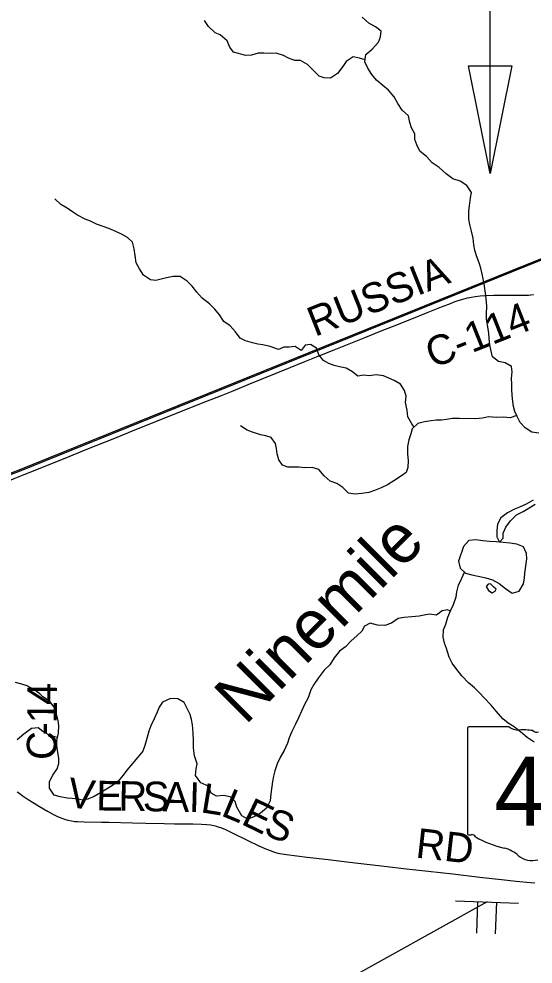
# Model space of a CAD drawing. Extents: x -87 to 2145, y -2128 to 440.
# Drawn here: x 55.44 to 81.45, y 268.61 to 316.38 of the extents above; entities that cross this region are included whole.
import ezdxf

# ---------------------------------------------------------------- set-up
doc = ezdxf.new("R2010")
doc.units = 0
for name, color, linetype in [('BR_P_Gen_Text', 7, 'Continuous'), ('Default', 7, 'Continuous'), ('GM_X_County_Road', 7, 'Continuous'), ('GM_X_County_Road_Text', 7, 'Continuous'), ('GM_X_Minor_Lake', 7, 'Continuous'), ('GM_X_Minor_River', 7, 'Continuous'), ('GM_X_Minor_River_Text', 7, 'Continuous'), ('GM_X_Rail_Line', 7, 'Continuous'), ('GM_X_State_Location', 7, 'Continuous'), ('GM_X_State_Shield', 7, 'Continuous'), ('SH_Text', 7, 'Continuous'), ('SN_P_Signs', 7, 'Continuous')]:
    doc.layers.add(name, color=color, linetype=linetype)

msp = doc.modelspace()

# ---------------------------------------------------------------- linework, layer by layer
at = {"layer": 'BR_P_Gen_Text'}
msp.add_lwpolyline([(78.184, 314.018), (80.366, 314.018), (79.275, 308.562)], close=True, dxfattribs=at)
at = {"layer": 'Default'}
msp.add_line((79.275, 308.562), (79.275, 322.069), dxfattribs=at)
at = {"layer": 'GM_X_County_Road'}
for points in [[(77.458, 302.074), (77.604, 302.126), (77.9, 302.219), (78.137, 302.282), (78.328, 302.323), (78.521, 302.356), (78.764, 302.386), (79.024, 302.406), (79.466, 302.42), (79.941, 302.427), (80.433, 302.423), (81.023, 302.42), (81.222, 302.424), (81.338, 302.434), (81.452, 302.455), (81.474, 302.46)], [(76.306, 301.621), (76.808, 301.824), (77.265, 302.005), (77.458, 302.074)], [(54.82, 292.981), (55.015, 293.065), (55.21, 293.149), (55.711, 293.354), (57.706, 294.152), (58.969, 294.662), (60.217, 295.163), (61.479, 295.673), (62.788, 296.2), (64.676, 296.954), (65.683, 297.353), (66.277, 297.59), (67.037, 297.9), (67.751, 298.19), (69.165, 298.761), (69.91, 299.062), (70.579, 299.333), (71.386, 299.655), (72.983, 300.3), (73.76, 300.609), (74.341, 300.835), (75.148, 301.159), (76.139, 301.553), (76.306, 301.621)], [(55.351, 277.326), (55.482, 277.227), (55.616, 277.131), (55.864, 276.968), (56.491, 276.579), (56.885, 276.342), (57.159, 276.191), (57.366, 276.088), (57.564, 276.004), (57.751, 275.939), (57.926, 275.889), (58.103, 275.85), (58.267, 275.824), (58.415, 275.811), (58.744, 275.802), (59.614, 275.793), (59.991, 275.786), (61.187, 275.757), (61.86, 275.737), (62.794, 275.72), (63.319, 275.709), (63.811, 275.701), (64.238, 275.697), (64.68, 275.691), (64.956, 275.675), (65.149, 275.649), (65.371, 275.6), (65.528, 275.554), (65.681, 275.499), (65.892, 275.411), (66.158, 275.287), (67.054, 274.841), (67.542, 274.606), (67.887, 274.451), (68.146, 274.346), (68.364, 274.27), (68.539, 274.22), (68.733, 274.18), (68.978, 274.144), (70.021, 274.023), (71.079, 273.892), (72.155, 273.771), (74.076, 273.538), (74.892, 273.449), (77.385, 273.17), (78.754, 273.011), (79.846, 272.888), (80.596, 272.805), (81.314, 272.734), (81.535, 272.712)]]:
    msp.add_lwpolyline(points, dxfattribs=at)
at = {"layer": 'GM_X_Minor_Lake'}
for points in [[(81.131, 289.1), (81.122, 289.371), (80.958, 289.707), (80.629, 289.834), (80.289, 289.882), (79.928, 289.919), (79.587, 289.957), (79.246, 289.974), (78.905, 290.001), (78.545, 290.059), (78.203, 290.016), (77.928, 289.712)], [(77.928, 289.712), (77.679, 288.969), (77.752, 288.615), (78.028, 288.367), (78.347, 288.28), (78.677, 288.213), (79.057, 288.134), (79.397, 288.037), (79.724, 287.848), (80.05, 287.59), (80.386, 287.351), (80.74, 287.455), (80.969, 287.822), (81.015, 288.124), (81.031, 288.375), (81.131, 289.1)], [(79.459, 287.663), (79.302, 287.827), (79.181, 287.82), (79.068, 287.691), (79.194, 287.497)], [(79.194, 287.497), (79.373, 287.382), (79.525, 287.46), (79.577, 287.559), (79.459, 287.663)]]:
    msp.add_lwpolyline(points, dxfattribs=at)
at = {"layer": 'GM_X_Minor_River'}
for points in [[(72.949, 314.308), (72.677, 314.392), (72.348, 314.458), (71.994, 314.233), (71.82, 313.975), (71.554, 313.629), (71.21, 313.394), (70.879, 313.4), (70.621, 313.494), (70.354, 313.749), (70.04, 314.085), (69.682, 314.271), (69.392, 314.276), (69.083, 314.391), (68.825, 314.526), (68.457, 314.642), (68.176, 314.627), (67.826, 314.642), (67.546, 314.647), (67.214, 314.552), (66.903, 314.527), (66.555, 314.633), (66.295, 314.698), (66.119, 314.951), (65.974, 315.274), (65.629, 315.571), (65.37, 315.685), (65.035, 315.991), (64.83, 316.305)], [(78.289, 307.345), (78.333, 307.605), (78.089, 307.97), (77.762, 308.186), (77.384, 308.302), (77.057, 308.558), (76.692, 308.865), (76.346, 309.101), (76.07, 309.406), (75.715, 309.702), (75.57, 310.015), (75.474, 310.288), (75.459, 310.578), (75.303, 310.882), (75.218, 311.144), (75.143, 311.476), (74.827, 311.761), (74.612, 312.106), (74.418, 312.439), (74.133, 312.775), (73.846, 313.02), (73.53, 313.286), (73.295, 313.57), (73.09, 313.894), (72.935, 314.218), (72.991, 314.588), (73.316, 314.853), (73.632, 315.198), (73.726, 315.477), (73.761, 315.767), (73.484, 315.982), (73.147, 316.168), (72.811, 316.464)], [(75.436, 295.751), (75.323, 295.919), (75.12, 296.266), (75.087, 296.609), (74.994, 296.994), (75.021, 297.315), (74.947, 297.609), (74.742, 297.916), (74.425, 298.114), (74.146, 298.22), (73.878, 298.347), (73.517, 298.395), (73.164, 298.341), (72.874, 298.378), (72.582, 298.323), (72.315, 298.541), (71.998, 298.729), (71.657, 298.796), (71.388, 298.862), (71.119, 298.958), (70.851, 299.115), (70.616, 299.412), (70.502, 299.737), (70.185, 299.925), (69.913, 299.9), (69.716, 299.622), (69.419, 299.82), (69.107, 299.786), (68.836, 299.792), (68.573, 299.677), (68.144, 299.826), (67.784, 299.915), (67.534, 299.95), (67.254, 300.006), (66.895, 300.115), (66.636, 300.241), (66.402, 300.568), (66.127, 300.866), (65.81, 301.094), (65.596, 301.431), (65.351, 301.718), (65.076, 301.976), (64.72, 302.265), (64.435, 302.563), (64.211, 302.88), (63.945, 303.128), (63.598, 303.357), (63.237, 303.364), (62.904, 303.301), (62.641, 303.226), (62.369, 303.161), (62.098, 303.187), (61.752, 303.436), (61.547, 303.742), (61.373, 304.048), (61.331, 304.432), (61.277, 304.765), (61.194, 305.099), (60.928, 305.337), (60.67, 305.493), (60.342, 305.641), (59.983, 305.789), (59.704, 305.886), (59.365, 306.004), (59.067, 306.151), (58.798, 306.268), (58.411, 306.467), (58.153, 306.624), (57.886, 306.81), (57.568, 307.008), (57.263, 307.287)], [(81.731, 295.453), (81.38, 295.49), (81.053, 295.709), (80.798, 295.986), (80.643, 296.281), (80.528, 296.546), (80.453, 296.799), (80.401, 297.173), (80.38, 297.617), (80.367, 297.939), (80.362, 298.201), (80.389, 298.543), (80.355, 298.816), (80.037, 299.004), (79.697, 299.071), (79.401, 299.309), (79.327, 299.593), (79.263, 299.907), (79.23, 300.23), (79.205, 300.522), (79.143, 300.906), (79.099, 301.209), (79.095, 301.482), (79.103, 301.864), (79.071, 302.238), (79.036, 302.52), (78.966, 302.995), (78.884, 303.42), (78.812, 303.784), (78.727, 304.048), (78.584, 304.404), (78.509, 304.687), (78.455, 304.96), (78.421, 305.294), (78.339, 305.658), (78.245, 305.992), (78.201, 306.265), (78.199, 306.688), (78.235, 306.94), (78.289, 307.345)], [(80.618, 296.34), (80.291, 296.218), (79.95, 296.255), (79.598, 296.243), (79.187, 296.271), (78.894, 296.197), (78.552, 296.164), (77.729, 296.181), (77.367, 296.178), (77.075, 296.134), (76.813, 296.099), (76.552, 296.095), (76.3, 296.06), (75.958, 296.016), (75.625, 295.933), (75.338, 295.657), (75.272, 295.406), (75.166, 295.106), (75.088, 294.765), (75.1, 294.382), (75.124, 294.069), (75.116, 293.707), (75.031, 293.457), (74.745, 293.261), (74.399, 293.037), (74.084, 292.842), (73.759, 292.688), (73.435, 292.543), (73.142, 292.449), (72.789, 292.396), (72.457, 292.362), (72.107, 292.41), (71.831, 292.698), (71.514, 292.906), (71.185, 293.023), (70.88, 293.292), (70.615, 293.61), (70.276, 293.717), (69.884, 293.695), (69.623, 293.731), (69.332, 293.727), (69.051, 293.723), (68.782, 293.829), (68.597, 294.105), (68.513, 294.399), (68.478, 294.662), (68.413, 294.925), (68.208, 295.221), (67.939, 295.308), (67.659, 295.354), (67.26, 295.503), (66.981, 295.6), (66.654, 295.808)], [(81.449, 292.064), (81.093, 291.859), (80.759, 291.705), (80.505, 291.6), (80.15, 291.416), (79.814, 291.171), (79.656, 290.852), (79.609, 290.52), (79.622, 290.198), (79.748, 289.939), (79.942, 290.131), (79.938, 290.383), (80.075, 290.702), (80.302, 291.02), (80.61, 291.316), (80.945, 291.49), (81.199, 291.636), (81.555, 291.85)], [(81.495, 279.823), (81.148, 280.062), (80.832, 280.341), (80.487, 280.61), (80.189, 280.787), (79.922, 281.004), (79.579, 281.394), (79.324, 281.702), (78.97, 282.062), (78.745, 282.318), (78.479, 282.566), (78.183, 282.824), (77.849, 283.183), (77.546, 283.562), (77.36, 283.828), (77.196, 284.124), (77.064, 284.56), (76.959, 284.824), (76.895, 285.127), (76.923, 285.499), (77.03, 285.799), (77.137, 286.14), (77.275, 286.459), (77.422, 286.788), (77.551, 287.169), (77.586, 287.42), (77.673, 287.76), (77.842, 288.119), (77.977, 288.413)], [(77.271, 286.45), (77.115, 286.513), (76.843, 286.468), (76.557, 286.252), (76.197, 286.3), (75.945, 286.245), (75.683, 286.2), (75.32, 286.157), (74.928, 286.125), (74.626, 286.081), (74.279, 285.847), (73.945, 285.723), (73.574, 285.741), (73.215, 285.849), (72.92, 285.694), (72.794, 285.435), (72.539, 285.208), (72.252, 284.952), (71.964, 284.646), (71.649, 284.431), (71.39, 284.084), (71.162, 283.736), (70.885, 283.46), (70.576, 283.063), (70.358, 282.735), (70.212, 282.477), (70.073, 282.066), (69.895, 281.728), (69.727, 281.399), (69.59, 281.059), (69.432, 280.74), (69.244, 280.371), (69.107, 280.052), (69.03, 279.771), (68.852, 279.412), (68.675, 279.084), (68.506, 278.725), (68.379, 278.375), (68.313, 278.104), (68.267, 277.833), (68.231, 277.582), (68.184, 277.21), (68.146, 276.868), (67.968, 276.489), (67.661, 276.234), (67.326, 276.06), (67.022, 275.935), (66.724, 276.102), (66.473, 276.551), (66.378, 276.825), (66.122, 277.062), (65.792, 277.129), (65.43, 277.107), (65.172, 277.253), (65.028, 277.609), (64.65, 277.778), (64.367, 278.146), (64.414, 278.488), (64.459, 278.739), (64.317, 279.135), (64.276, 279.548), (64.273, 279.911), (64.261, 280.294), (64.23, 280.708), (64.175, 280.971), (64.1, 281.224), (63.975, 281.489), (63.801, 281.835), (63.473, 282.013), (63.112, 282.041), (62.707, 281.858), (62.541, 281.599), (62.435, 281.34), (62.277, 281), (62.119, 280.651), (62.013, 280.392), (61.905, 280.021), (61.817, 279.66), (61.711, 279.37), (61.464, 279.073), (61.186, 278.747), (60.908, 278.41), (60.711, 278.152), (60.464, 277.855), (60.178, 277.63), (59.873, 277.445), (59.578, 277.269), (59.243, 277.085), (58.929, 276.94), (58.677, 276.905), (58.416, 276.941), (58.136, 276.977), (57.885, 276.993), (57.535, 277.07), (57.226, 277.157), (56.992, 277.505), (56.999, 277.837), (57.156, 278.156), (57.384, 278.484), (57.47, 278.744), (57.466, 279.016)], [(56.657, 282.115), (56.509, 282.272), (56.192, 282.49), (55.855, 282.678), (55.596, 282.764), (55.266, 282.851)], [(57.466, 279.016), (57.411, 279.299), (57.358, 279.653), (57.364, 279.905), (57.442, 280.286), (57.46, 280.668), (57.435, 280.921), (57.352, 281.265), (57.238, 281.579), (56.983, 281.897), (56.657, 282.115)], [(56.66, 280.373), (56.425, 280.551), (56.074, 280.527), (55.697, 280.233), (55.35, 279.947)], [(57.395, 280.056), (57.267, 280.098), (56.958, 280.195), (56.66, 280.373)]]:
    msp.add_lwpolyline(points, dxfattribs=at)
at = {"layer": 'GM_X_Rail_Line'}
for points in [[(30, 287.522), (45.071, 290.572), (48.056, 291.256), (50.052, 291.746), (51.735, 292.258), (53.316, 292.788), (55.455, 293.588), (80.376, 303.673), (111.189, 316.036), (127.457, 322.637), (139.82, 328.319), (148.542, 332.369), (157.168, 336.397), (162.099, 338.704), (163.793, 339.451), (165.536, 340.154), (166.714, 340.588), (168.403, 341.164), (169.558, 341.524), (170.808, 341.89), (172.03, 342.209), (173.276, 342.51)], [(30, 287.459), (45.084, 290.511), (48.071, 291.195), (50.068, 291.686), (51.755, 292.198), (53.337, 292.729), (55.478, 293.529), (80.399, 303.615), (111.212, 315.978), (127.482, 322.579), (139.846, 328.262), (148.568, 332.313), (157.194, 336.341), (162.125, 338.648), (163.817, 339.394), (165.559, 340.096), (166.735, 340.529), (168.422, 341.104), (169.576, 341.465), (170.825, 341.83), (172.046, 342.149), (173.29, 342.45)]]:
    msp.add_lwpolyline(points, dxfattribs=at)
at = {"layer": 'GM_X_State_Shield'}
for p, q in [((78.123, 280.518), (78.123, 275.234)), ((80.23, 280.608), (78.191, 280.608))]:
    msp.add_line(p, q, dxfattribs=at)
for centre, radius, start, end in [((78.203, 280.529), 0.0806, 98.1301, 188.1301), ((80.715, 281.222), 0.782, 231.6195, 271.1119), ((80.975, 277.642), 2.808, 80.4867, 94.9883), ((81.612, 280.556), 0.226, 219.7921, 297.1024), ((78.203, 275.223), 0.0814, 171.9584, 258.3066), ((78.216, 275.763), 0.621, 267.339, 280.6039), ((78.343, 274.93), 0.224, 29.7484, 93.2717), ((81.169, 279.676), 5.331, 240.4129, 257.1985), ((79.58, 272.861), 1.668, 47.1842, 75.836), ((81.384, 274.903), 1.058, 230.7004, 286.2918)]:
    msp.add_arc(centre, radius, start, end, dxfattribs=at)
at = {"layer": 'SH_Text'}
msp.add_line((79.118, 271.754), (63.398, 263.036), dxfattribs=at)
at = {"layer": 'SN_P_Signs'}
for p, q in [((77.519, 271.815), (80.717, 271.693)), ((78.639, 271.772), (78.578, 270.173)), ((79.118, 271.754), (79.118, 271.754)), ((79.118, 271.754), (79.118, 271.754)), ((79.598, 271.736), (79.537, 270.137))]:
    msp.add_line(p, q, dxfattribs=at)

# ---------------------------------------------------------------- texts
at = {"layer": 'GM_X_County_Road_Text'}
for s, rotation, p in [('RUSSIA', 21.7659, (70.415, 300.303)), ('C-114', 21.6483, (76.383, 298.705)), ('4', 89.6157, (57.367, 281.711)), ('1', 89.5847, (57.36, 280.786)), ('-', 89.4935, (57.355, 280.167)), ('C', 88.626, (57.325, 278.911)), ('V', 352.6378, (57.847, 276.562)), ('E', 359.3575, (59.347, 276.379)), ('R', 358.9969, (60.467, 276.366)), ('S', 358.995, (61.699, 276.345)), ('A', 358.9563, (62.71, 276.327)), ('I', 358.5011, (64.027, 276.303)), ('L', 350.9129, (64.59, 276.292)), ('L', 337.2527, (65.608, 276.141)), ('E', 334.0847, (66.622, 275.716)), ('S', 338.6692, (67.752, 275.173)), ('RD', 353.6053, (75.47, 274))]:
    msp.add_text(s, height=1.5, rotation=rotation, dxfattribs=at).set_placement(p)
at = {"layer": 'GM_X_Minor_River_Text'}
msp.add_text('Ninemile', height=2.4994, rotation=45.0067, dxfattribs=at).set_placement((66.889, 280.641))
at = {"layer": 'GM_X_State_Location'}
msp.add_text('48', height=0.005, rotation=0, dxfattribs=at).set_placement((80.266, 277.161))
at = {"layer": 'GM_X_State_Shield'}
msp.add_text('48', height=3.4805, dxfattribs=at).set_placement((79.488, 275.607))

doc.saveas('drawing.dxf')
